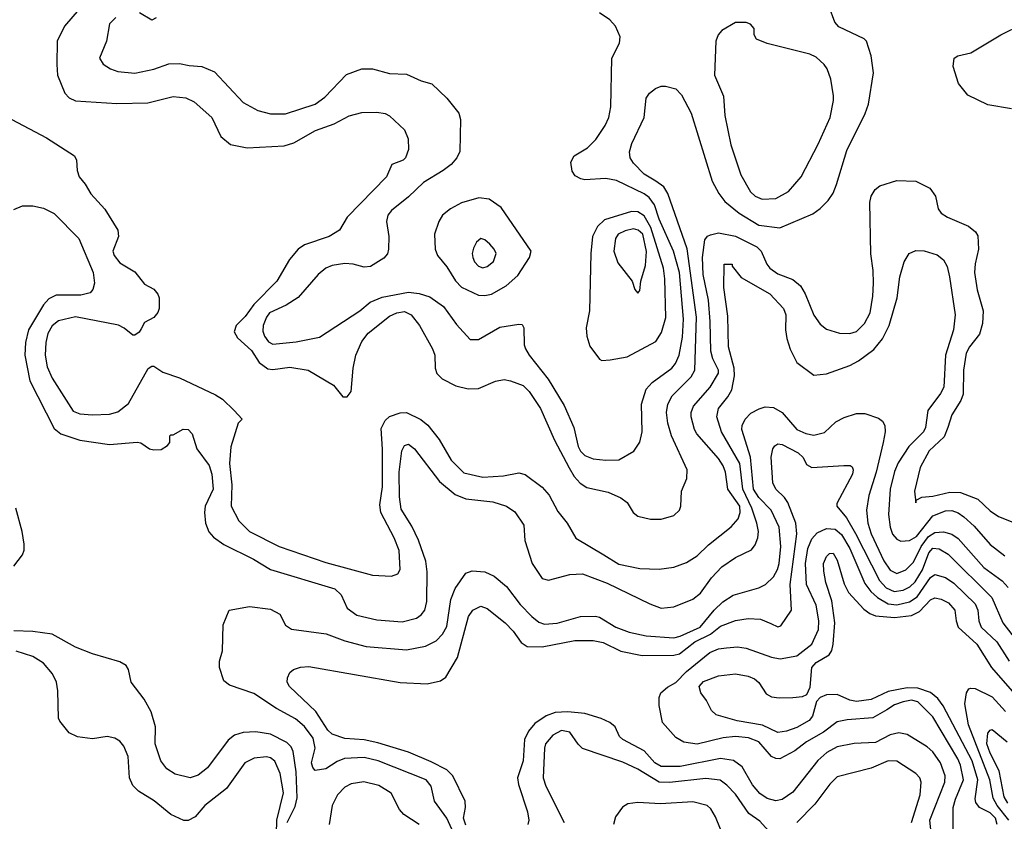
# Model space of a CAD drawing. Extents: x 997028 to 1115134, y 536408 to 618974.
# Tile 374 of 473: x 1059462 to 1064102, y 595200 to 598976. Entities that reach past the tile are written whole.
import ezdxf

# ---------------------------------------------------------------- set-up
doc = ezdxf.new("R2010")
doc.units = 0

msp = doc.modelspace()

# ---------------------------------------------------------------- linework, layer by layer
at = {"layer": '0CON10XD'}
for points in [[(1059742.2, 599025), (1059673.5, 598945), (1059638.6, 598875), (1059636.9, 598765), (1059640.8, 598715), (1059675, 598630), (1059695, 598608.6), (1059725, 598593.3), (1059920.8, 598580.8), (1060066, 598584), (1060185, 598614.5), (1060245, 598608), (1060285, 598588.8), (1060367.8, 598515), (1060410, 598425), (1060455, 598388.8), (1060535, 598373.1), (1060708.9, 598381.1), (1060753.5, 598396.5), (1060856.2, 598453.8), (1060944.8, 598485.2), (1061015, 598523.5), (1061075, 598538.5), (1061145, 598540.5), (1061185, 598533.3), (1061205, 598523.3), (1061275, 598457.1), (1061292.5, 598415), (1061294.5, 598365), (1061280, 598325), (1061268.8, 598315), (1061215.6, 598294.4), (1061191.5, 598235), (1061006, 598045), (1060968.8, 597985), (1060920, 597955), (1060805.2, 597914.8), (1060774.8, 597895.2), (1060733.2, 597846.8), (1060674, 597745), (1060566.2, 597633.8), (1060525, 597577.5), (1060481.9, 597535), (1060473.1, 597505), (1060488.1, 597478.1), (1060555, 597417.9), (1060591.1, 597361.1), (1060631.6, 597331.6), (1060655, 597328.2), (1060735, 597338.6), (1060821.2, 597325), (1060941.2, 597255), (1060985, 597200), (1061005, 597200), (1061024.4, 597225), (1061033.6, 597335), (1061046.7, 597395), (1061075, 597460), (1061105, 597498.8), (1061205, 597580), (1061240, 597595), (1061275, 597601.6), (1061306.4, 597585), (1061346.4, 597535), (1061407.5, 597425), (1061418.5, 597395), (1061420.5, 597335), (1061428.8, 597308.8), (1061453.9, 597283.9), (1061518, 597252), (1061575, 597236.9), (1061625, 597238.9), (1061705, 597273.8), (1061745, 597280.4), (1061775, 597275.3), (1061835, 597252.5), (1061863.2, 597225), (1061915.9, 597145), (1061983.3, 596995), (1062051.2, 596865), (1062074.8, 596824.8), (1062102.7, 596792.7), (1062135, 596772.5), (1062235, 596750.4), (1062295, 596724.4), (1062325, 596702.5), (1062352.9, 596655), (1062375, 596637.1), (1062435, 596622.5)], [(1060105.9, 598984.1), (1060085, 598973.3), (1060027.6, 599007.6)], [(1062225, 596900.4), (1062285, 596903.5), (1062356, 596944), (1062384.6, 596985.4), (1062395.4, 597035), (1062392.5, 597165), (1062413.8, 597235), (1062442.9, 597267.1), (1062534.8, 597335.2), (1062552.9, 597357.1), (1062570.2, 597395), (1062585, 597480), (1062589.7, 597565), (1062571.2, 597785), (1062542.6, 597885), (1062475, 598037.1), (1062453.3, 598103.3), (1062428.6, 598138.6), (1062405, 598155.7), (1062275, 598218.5), (1062225, 598227.1), (1062125, 598222), (1062106, 598226), (1062080, 598240), (1062065, 598262.5), (1062060, 598305), (1062075.8, 598334.2), (1062138.1, 598371.9), (1062177.9, 598412.1), (1062221.9, 598478.1), (1062237.9, 598515), (1062247.7, 598565), (1062253.1, 598795), (1062289.2, 598865), (1062292, 598895), (1062269.2, 598945), (1062243.1, 598975), (1062195, 599008.2)], [(1062435, 596622.5), (1062485, 596624), (1062545, 596640), (1062571.2, 596665), (1062578, 596685), (1062581.2, 596755), (1062605.8, 596815), (1062607.1, 596855), (1062533.4, 597015), (1062515.9, 597075), (1062510, 597125), (1062517.3, 597165), (1062536.5, 597203.5), (1062626.1, 597293.9), (1062644.2, 597325), (1062652.3, 597575), (1062607.2, 597897.2), (1062517, 598157), (1062498, 598188), (1062460.8, 598215), (1062405, 598248.9), (1062355, 598300), (1062339.7, 598325), (1062336.7, 598353.3), (1062346.7, 598393.3), (1062405.5, 598515), (1062415, 598606), (1062430.5, 598629.5), (1062457.7, 598652.3), (1062485, 598662.7), (1062505, 598662.7), (1062555, 598650.6), (1062581.7, 598621.7), (1062626.2, 598535), (1062726, 598215), (1062756.6, 598156.6), (1062785, 598119.5), (1062852.5, 598065), (1062945, 598007.8), (1063045, 597996.2), (1063199.2, 598060.8), (1063235, 598086.5), (1063272.5, 598125), (1063295, 598159.2), (1063310.8, 598199.2), (1063359.7, 598360.3), (1063446.7, 598533.3), (1063461.7, 598578.3), (1063485.5, 598725), (1063474.2, 598805), (1063452, 598875), (1063441.2, 598885), (1063321.7, 598941.7), (1063303.6, 598965), (1063277.2, 599037.2)], [(1059915, 598985.5), (1059885, 598956), (1059871.5, 598875), (1059838.1, 598795), (1059855, 598765.8), (1059890, 598745), (1059925, 598731.8), (1060005, 598723.8), (1060095, 598742.3), (1060165, 598767.9), (1060215, 598768.9), (1060260.8, 598760.8), (1060320, 598755), (1060379.7, 598729.7), (1060515.3, 598585.3), (1060585, 598547.5), (1060645, 598531.8), (1060715, 598532.9), (1060855, 598578), (1060899.6, 598610.4), (1061002.4, 598717.6), (1061075, 598744.4), (1061125, 598744.4), (1061205, 598722.2), (1061285, 598719.4), (1061355, 598687.5), (1061405, 598673.3), (1061475, 598606.7), (1061532, 598535), (1061540, 598505), (1061536, 598355), (1061522, 598325), (1061495.5, 598294.5), (1061458, 598265), (1061365, 598209.5), (1061295, 598142.2), (1061215, 598077.5), (1061196.4, 598055), (1061190.4, 598025), (1061201.1, 597955), (1061200.6, 597895), (1061195, 597873.8), (1061177.8, 597852.2), (1061115, 597812.9), (1061085, 597810.6), (1061034, 597824), (1060995, 597827.1), (1060935, 597818.2), (1060905, 597805.4), (1060868.6, 597775), (1060775, 597668.1), (1060718.8, 597631.2), (1060640, 597595), (1060625, 597574.4), (1060610, 597535), (1060608.2, 597508.2), (1060615.3, 597485), (1060635, 597458), (1060655, 597448), (1060765, 597457.9), (1060875, 597481.1), (1061065.6, 597605), (1061114.2, 597645.7), (1061171, 597669), (1061295, 597692.5), (1061345, 597686.2), (1061395, 597670.9), (1061458.9, 597625), (1061520.6, 597540.6), (1061585, 597470), (1061625, 597470), (1061725, 597528.1), (1061815, 597542.5), (1061830, 597540), (1061837.5, 597525), (1061840, 597445), (1061846, 597425), (1061863.1, 597395), (1061953, 597283), (1062028.1, 597158.1), (1062074.4, 597054.4), (1062093.3, 596965), (1062105, 596942.9), (1062125, 596922.5), (1062165, 596906.8), (1062225, 596900.4)], [(1062961.3, 598131.3), (1063025, 598133.8), (1063085, 598166.7), (1063145.5, 598235), (1063225, 598390), (1063280.9, 598515), (1063297.5, 598595), (1063296.6, 598616.6), (1063285.4, 598695.4), (1063267.5, 598745), (1063254, 598765), (1063215, 598798.6), (1063185, 598813.3), (1062985, 598864.4), (1062935, 598884), (1062923.8, 598905), (1062923.3, 598935), (1062906.7, 598955), (1062885, 598962.9), (1062835, 598963.1), (1062770.8, 598925), (1062754.4, 598905), (1062742.5, 598875), (1062737.1, 598715), (1062779.6, 598615), (1062784.7, 598524.7), (1062813.3, 598386.7), (1062860.4, 598245), (1062906.2, 598165), (1062928.1, 598145), (1062961.3, 598131.3)], [(1064135.3, 598555.3), (1064025, 598574.5), (1063930.3, 598620.3), (1063886.7, 598675), (1063861.2, 598755), (1063866.2, 598795), (1063882.5, 598805), (1063945, 598820), (1064086.1, 598903.9), (1064187.5, 598955)], [(1059425, 598505.4), (1059589.4, 598419.4), (1059720, 598335), (1059730.8, 598315), (1059732.9, 598265), (1059741.9, 598235), (1059771.4, 598201.4), (1059797.1, 598155), (1059863.8, 598083.8), (1059924.4, 597985), (1059928.1, 597955), (1059901.1, 597885), (1059906.9, 597865), (1059935, 597831.4), (1060005, 597788.8), (1060050.7, 597730.7), (1060095, 597706.7), (1060113.6, 597683.6), (1060120, 597665), (1060120, 597615), (1060113.6, 597596.4), (1060095, 597573.3), (1060050.7, 597549.3), (1060035, 597520), (1060025, 597503.3), (1060005, 597490), (1059995, 597490), (1059955, 597523.3), (1059927.3, 597537.3), (1059725, 597576.4), (1059645, 597556.7), (1059615, 597533.8), (1059595, 597498.1), (1059585.7, 597455), (1059581.9, 597395), (1059591.5, 597341.5), (1059615, 597287.8), (1059715, 597132.7), (1059745, 597118.9), (1059805, 597114.6), (1059885, 597117.7), (1059925, 597128.5), (1059975, 597168), (1060067.7, 597332.3), (1060085, 597343.3), (1060095, 597343.3), (1060137.5, 597315), (1060215, 597288.6), (1060385, 597209.4), (1060417.8, 597187.8), (1060473.8, 597135), (1060510, 597095), (1060492.5, 597075), (1060456.6, 596963.4), (1060450.7, 596885), (1060462.2, 596785), (1060459.2, 596685), (1060495.4, 596615), (1060544.8, 596564.8), (1060685, 596494.6), (1060905, 596418.7), (1061125, 596359.7), (1061214.6, 596355.4), (1061243.5, 596366.5), (1061254.5, 596385.5), (1061250, 596475), (1061227.4, 596535), (1061164.5, 596654.5), (1061158.8, 596691.2), (1061172.5, 596775), (1061172.6, 596952.6), (1061165, 597050), (1061185, 597087.5), (1061205, 597106.9), (1061255, 597124.5), (1061285, 597126.4), (1061352.7, 597092.7), (1061386.2, 597066.2), (1061439.2, 596999.2), (1061495, 596901.5), (1061555, 596840.9), (1061645, 596821.6), (1061742.8, 596827.2), (1061815, 596840.8), (1061845, 596834), (1061923.7, 596773.7), (1061957, 596737), (1061998.8, 596658.8), (1062042.7, 596605), (1062083.4, 596533.4), (1062215.6, 596455)], [(1062215.6, 596455), (1062285, 596411.5), (1062385, 596390.7), (1062475, 596387.7), (1062545, 596397.3), (1062605, 596419.1), (1062655, 596450), (1062708, 596502), (1062815, 596587.9), (1062847.3, 596625), (1062856.8, 596655), (1062855.7, 596685), (1062799.5, 596765), (1062788.4, 596845), (1062778, 596875), (1062755, 596909.3), (1062652.8, 597025), (1062641.6, 597045), (1062626.6, 597105), (1062626.5, 597125), (1062637.8, 597155), (1062715.3, 597245), (1062755, 597311.2), (1062754.8, 597325), (1062729, 597379), (1062719.5, 597415), (1062716.5, 597555), (1062707.5, 597655), (1062683.2, 597775), (1062680.2, 597855), (1062691.6, 597938.4), (1062703.8, 597956.2), (1062716.9, 597963.1), (1062755, 597971.8), (1062835, 597956.8), (1062935.7, 597905.7), (1062956.8, 597885), (1062982.4, 597825), (1062997.1, 597805), (1063035, 597778.4), (1063105, 597752.3), (1063142.1, 597722.1), (1063164.4, 597684.4), (1063204.8, 597584.8), (1063235, 597541.4), (1063265, 597518.9), (1063325, 597500), (1063375, 597498.2), (1063405, 597506.9), (1063443.1, 597545), (1063469.3, 597595), (1063483.1, 597673.1), (1063485.3, 597735), (1063484.6, 597795), (1063473.3, 597873.3), (1063468.6, 598115), (1063474, 598145), (1063494.2, 598175.8), (1063515, 598193.3), (1063595, 598218.8), (1063685, 598216), (1063751.7, 598181.7), (1063778.6, 598145), (1063790, 598085), (1063804.2, 598065), (1063835, 598045.5), (1063933.9, 598003.9), (1063966.3, 597976.3), (1063977.6, 597957.6), (1063980.5, 597895), (1063964.2, 597825.8), (1063961.9, 597785), (1063974, 597704), (1064003.1, 597605), (1063998.9, 597545), (1063984.7, 597495), (1063937.4, 597435), (1063921.7, 597405), (1063910.2, 597325), (1063907.9, 597212.1), (1063897.2, 597182.8), (1063855, 597114.2), (1063836.5, 597055), (1063818.3, 597011.7), (1063748.4, 596945), (1063705, 596867.1), (1063679.1, 596755), (1063685, 596700), (1063687, 596713), (1063713.8, 596726.2), (1063765, 596731.6), (1063845, 596750.5), (1063895, 596748.6), (1063977.5, 596717.5), (1064035, 596662.9), (1064075, 596635.4), (1064205, 596583.5)], [(1061655, 597676), (1061685, 597683.3), (1061755, 597722.8), (1061809, 597771), (1061864.6, 597855), (1061872.1, 597885), (1061730.5, 598090.5), (1061675, 598130), (1061626.6, 598136.6), (1061545, 598113.6), (1061492.5, 598085), (1061455.4, 598054.6), (1061436.7, 598025), (1061416.9, 597965), (1061420.9, 597895), (1061431.5, 597865), (1061475, 597812.5), (1061515.8, 597745.8), (1061545, 597715.9), (1061625, 597678), (1061655, 597676)], [(1059435, 598081.2), (1059475, 598098.8), (1059525, 598099.2), (1059575, 598088.6), (1059625, 598062.9), (1059741.2, 597945), (1059809.1, 597785), (1059814.6, 597735), (1059807.3, 597705), (1059795, 597688.9), (1059750.9, 597679.1), (1059635, 597678.7), (1059599, 597661), (1059575, 597632.2), (1059503.1, 597515), (1059489.3, 597455), (1059487.1, 597395), (1059509.7, 597275), (1059625, 597050.6), (1059655.9, 597025.9), (1059745, 596994.6), (1059885.4, 596975.4), (1060015.7, 596985.7), (1060032.5, 596982.5), (1060074.3, 596954.3), (1060095, 596949.2), (1060128.3, 596951.7), (1060159.3, 596970.7), (1060170, 596985), (1060170, 597015), (1060175, 597020), (1060185, 597020), (1060233, 597047), (1060256.7, 597045), (1060275.6, 597025), (1060297.1, 596955), (1060355, 596875.8), (1060367.1, 596835), (1060373.8, 596765), (1060335.9, 596685), (1060333.7, 596655), (1060338.2, 596605), (1060353.4, 596563.4), (1060375, 596538.2), (1060424.2, 596504.2), (1060564.8, 596434.8), (1060645, 596385.9), (1060947.1, 596295), (1060977, 596267), (1061005, 596204.4), (1061051.7, 596171.7), (1061145, 596149.1), (1061265, 596140), (1061332.5, 596157.5), (1061355, 596173.1), (1061370.9, 596195), (1061381.6, 596235), (1061382.9, 596375), (1061375.8, 596425), (1061341.2, 596525), (1061311, 596591), (1061260.6, 596670.6), (1061251.5, 596728.5), (1061250.5, 596845), (1061262.6, 596945), (1061275, 596970.9), (1061295, 596976.2), (1061322.5, 596955), (1061439.9, 596799.9), (1061515, 596740), (1061565, 596719.7), (1061692, 596705), (1061755.8, 596685), (1061795, 596658.1), (1061838.1, 596595), (1061842.6, 596522.6), (1061877.8, 596415), (1061925, 596344.2), (1061955, 596335.7), (1062055, 596362.9), (1062115, 596365.4), (1062231.4, 596321.4), (1062432, 596225), (1062485, 596204.4), (1062545, 596210), (1062635, 596246.2), (1062670.8, 596275), (1062722.4, 596347.6), (1062770.5, 596399.5), (1062835, 596442.5), (1062911.1, 596478.9), (1062928.3, 596501.7), (1062940, 596535), (1062943.5, 596565), (1062936.2, 596605), (1062913.1, 596675), (1062870.6, 596765), (1062855.3, 596885.3), (1062768.8, 597035), (1062747.1, 597105), (1062754.7, 597145), (1062799.8, 597200.2), (1062817.9, 597232.1), (1062831.1, 597298.9), (1062829.8, 597335), (1062801.9, 597435), (1062799.9, 597580.1)], [(1062205, 597371.2), (1062245, 597374.4), (1062325, 597387.9), (1062459.5, 597460.5), (1062487.3, 597502.7), (1062506.8, 597573.2), (1062503.2, 597755), (1062495.6, 597805), (1062436.7, 597996.7), (1062405, 598052.6), (1062375, 598071.4), (1062345, 598071.8), (1062217.5, 598032.5), (1062185, 598001.1), (1062162, 597955), (1062153.4, 597875), (1062146.8, 597605), (1062132.5, 597525), (1062134.4, 597485), (1062148.7, 597438.7), (1062195, 597376.7), (1062205, 597371.2)], [(1062375, 597687.5), (1062385, 597700), (1062389.2, 597745), (1062411.6, 597818.4), (1062416.7, 597883.3), (1062398, 597965), (1062376.9, 597985), (1062355, 597990.6), (1062315, 597981.7), (1062282.5, 597965), (1062270, 597945), (1062262.6, 597885), (1062281, 597831), (1062348, 597745), (1062361.2, 597705), (1062375, 597687.5)], [(1061645, 597807.5), (1061665, 597813.5), (1061695, 597837.5), (1061707.1, 597875), (1061698.8, 597895), (1061678.3, 597918.3), (1061655, 597939.4), (1061635, 597945.6), (1061615, 597927.5), (1061600.5, 597899.5), (1061594.6, 597875), (1061597.3, 597855), (1061605.6, 597835), (1061625, 597814.4), (1061645, 597807.5)], [(1062799.9, 597580.1), (1062781.2, 597715), (1062782.5, 597825), (1062820, 597825), (1062820, 597815), (1062861.4, 597761.4), (1062997.5, 597685), (1063060.9, 597615), (1063072.1, 597585), (1063070.6, 597515), (1063076.6, 597475), (1063093.7, 597423.7), (1063125, 597360.8), (1063205, 597302), (1063265, 597308), (1063375, 597347.5), (1063415, 597368.9), (1063487, 597423), (1063528.1, 597471.9), (1063559.1, 597535), (1063596.6, 597665), (1063610, 597765), (1063629.5, 597835), (1063654.2, 597875), (1063685, 597888.5), (1063725, 597887.5), (1063785, 597868.6), (1063815.8, 597845), (1063832.8, 597812.8), (1063844.6, 597765), (1063870, 597585), (1063862.1, 597515), (1063824.6, 597395), (1063817.8, 597245), (1063802, 597215), (1063741.3, 597135), (1063731.2, 597055), (1063721.8, 597035), (1063652, 596965), (1063601.9, 596888.1), (1063585, 596847.1), (1063564.3, 596765), (1063555.8, 596645), (1063563.5, 596585), (1063575, 596552.9), (1063595, 596528.5), (1063615, 596520), (1063655, 596522.9), (1063688, 596542), (1063765, 596638.8), (1063825, 596662.6), (1063855, 596663.6), (1063885, 596652.9), (1063910.8, 596635), (1063960.5, 596590.5), (1064035, 596503.8), (1064105, 596450)], [(1061531.1, 595091.1), (1061475, 595215.5), (1061416.9, 595295), (1061400.8, 595365), (1061378.5, 595395), (1061151.9, 595485), (1061085, 595500.2), (1060993.4, 595496.6), (1060957.7, 595482.3), (1060905, 595447.5), (1060855, 595440), (1060843.3, 595453.3), (1060837.1, 595475), (1060854.8, 595545.2), (1060845, 595591.5), (1060805, 595646.7), (1060762, 595682), (1060672.1, 595732.1), (1060565, 595802.1), (1060450.9, 595840.9), (1060425, 595862.5), (1060403.8, 595925), (1060403.8, 595955), (1060417.7, 596002.3), (1060421.2, 596125), (1060450, 596195), (1060545, 596212), (1060645, 596199.4), (1060688.8, 596175), (1060715, 596124), (1060743.3, 596105), (1060906.5, 596083.5), (1060995, 596050.8), (1061095, 596024), (1061285, 596008), (1061375, 596025.3), (1061425, 596049.6), (1061455, 596081.5), (1061475, 596117.1), (1061494.2, 596245), (1061513.7, 596296.3), (1061565, 596368.8), (1061595, 596380.6), (1061654.5, 596375.5), (1061697.5, 596355), (1061755.7, 596305.7), (1061821.3, 596221.3), (1061875, 596165.3), (1061908.1, 596138.1), (1061935, 596128.4), (1061995, 596133.5), (1062105, 596165.4), (1062175, 596166.4), (1062195, 596161.1), (1062271.9, 596115), (1062335, 596091.2), (1062415, 596073.3), (1062545, 596064.8), (1062575, 596072.3), (1062669.5, 596115), (1062735.4, 596194.6), (1062775, 596233.8), (1062824.7, 596265.3), (1062945, 596300), (1062976.9, 596315), (1063015, 596352.2), (1063033.7, 596386.3), (1063041.5, 596415), (1063048.3, 596495), (1063041.3, 596585), (1063003.2, 596665), (1062945, 596725.7), (1062921, 596765), (1062906, 596916), (1062865.9, 597045), (1062867.5, 597065), (1062880.9, 597095), (1062908.1, 597121.9), (1062946.7, 597143.3), (1062975, 597151.8), (1063015, 597150), (1063055, 597126.2), (1063123.8, 597045), (1063166.6, 597026.6), (1063205, 597018.9), (1063255, 597031.6), (1063307.8, 597082.2), (1063348.3, 597101.7), (1063405, 597120.6), (1063445, 597121.2), (1063509.4, 597099.4), (1063527.5, 597085), (1063538.9, 597065), (1063541.2, 597035), (1063530.7, 596985), (1063498.4, 596845), (1063463.8, 596735), (1063453.2, 596665), (1063458.9, 596605), (1063475.3, 596554.7), (1063535, 596427.7), (1063565, 596383.5), (1063595, 596367.5), (1063637.7, 596385), (1063675, 596421.3), (1063709.6, 596495), (1063745, 596541.9), (1063775, 596561), (1063815, 596563.1), (1063855, 596552.1), (1063885, 596531.8), (1064005.8, 596395), (1064092.3, 596332.3), (1064120.9, 596300.9)], [(1061565, 595182.3), (1061553.9, 595215), (1061562.7, 595265), (1061561.3, 595295), (1061503.8, 595413.8), (1061475, 595442.4), (1061401, 595481), (1061294.3, 595525), (1061149.5, 595569.5), (1061085, 595583.7), (1060995, 595590), (1060935, 595610), (1060915, 595629.6), (1060858, 595718), (1060733.3, 595835), (1060723.5, 595855), (1060724.5, 595875.5), (1060735, 595901.2), (1060753.3, 595915), (1060785, 595926.7), (1060825, 595930), (1061255, 595854.5), (1061382.6, 595847.4), (1061445, 595862.5), (1061471.2, 595878.8), (1061525, 595972), (1061576.7, 596165), (1061597.5, 596195), (1061635, 596213.5), (1061665, 596201.8), (1061750.5, 596135), (1061787.9, 596095), (1061825, 596042.2), (1061854.1, 596024.1), (1061925, 596021.3), (1062078.5, 596051.5), (1062165, 596052.3), (1062212.1, 596042.1), (1062295, 596002.1), (1062395, 595980.7), (1062545, 595982.4), (1062571.4, 595988.6), (1062643.8, 596045), (1062717.9, 596082.1), (1062765, 596119.3), (1062835, 596146.3), (1062895, 596154.7), (1062952.6, 596152.6), (1063001.2, 596131.2), (1063035, 596115.8), (1063048.9, 596121.1), (1063099.4, 596195), (1063092.9, 596315), (1063124.4, 596554.4), (1063119.2, 596605), (1063081.6, 596701.6), (1063066, 596726), (1063025.5, 596765), (1063011.5, 596795), (1063003.2, 596915), (1063010.9, 596955), (1063020.7, 596969.3), (1063035, 596977.5), (1063055, 596974.5), (1063130, 596935), (1063153.6, 596913.6), (1063170.5, 596880.5), (1063195, 596866.2), (1063346.6, 596876.6), (1063375.7, 596875.7), (1063385, 596870), (1063390, 596855), (1063386.7, 596835), (1063313.3, 596696.7), (1063312.5, 596685), (1063359.1, 596629.1), (1063400.3, 596555), (1063514, 596335), (1063545, 596300.4), (1063582.7, 596282.7), (1063625, 596288.4), (1063656.5, 596305), (1063682.2, 596327.8), (1063717, 596385), (1063747.2, 596465), (1063765, 596486.5), (1063795, 596484.2), (1063837.7, 596457.7), (1064043.3, 596255), (1064095.2, 596135.2), (1064180, 596025)], [(1059435, 596402.3), (1059475.2, 596455), (1059483.2, 596476.8), (1059484.2, 596505), (1059474.6, 596564.6), (1059444.2, 596675)], [(1063860.9, 595155), (1063861.7, 595265), (1063871.7, 595305), (1063909.3, 595395), (1063895.9, 595465), (1063883.4, 595495), (1063765, 595692.2), (1063695, 595763), (1063665, 595770.5), (1063625, 595763.5), (1063585, 595748.4), (1063548.2, 595725), (1063482.9, 595687.1), (1063361.3, 595678.7), (1063315, 595668.6), (1063249.6, 595620.4), (1063170, 595575), (1063115, 595532.1), (1063045, 595494.7), (1063025, 595495.3), (1063005, 595505.3), (1062945.9, 595575), (1062896.1, 595593.9), (1062835, 595599.7), (1062777, 595593), (1062655, 595563.2), (1062592.1, 595572.1), (1062555, 595595.6), (1062492.2, 595665), (1062476, 595745), (1062476.1, 595783.9), (1062483.3, 595805), (1062515, 595831.2), (1062555, 595853.3), (1062603.9, 595905), (1062714.5, 595995), (1062755, 596012.1), (1062792.7, 596017.3), (1062845, 596021.8), (1062885.7, 596015.7), (1063005, 595973.6), (1063045.3, 595965.3), (1063125, 595979.5), (1063194.7, 596035), (1063226.1, 596103.9), (1063228.9, 596145), (1063215, 596218.9), (1063169.3, 596315), (1063164.9, 596415.1), (1063176.4, 596485), (1063195, 596531.1), (1063220.9, 596559.1), (1063265, 596580), (1063305, 596576.7), (1063335, 596551.8), (1063373.8, 596485), (1063445, 596319.6), (1063472.6, 596282.6), (1063503.9, 596253.9), (1063555, 596225.2), (1063595, 596220), (1063655, 596233.5), (1063692.2, 596257.8)], [(1064068.9, 595185), (1064060.3, 595215), (1064035, 595240.2), (1063985.9, 595265.9), (1063968.3, 595288.3), (1063965.3, 595305.3), (1063976.9, 595395), (1063950, 595485), (1063814.3, 595744.3), (1063789, 595779), (1063755, 595806.1), (1063695, 595827.9), (1063645, 595829.5), (1063555, 595810.9), (1063475, 595773.7), (1063405, 595764.8), (1063375, 595770.7), (1063315, 595797.9), (1063263.8, 595796.2), (1063235, 595782.9), (1063217.5, 595765), (1063198.5, 595695), (1063182.2, 595675), (1063125, 595641.2), (1063075, 595625.4), (1063035, 595617.9), (1062963, 595653), (1062843.4, 595673.4), (1062745, 595701.4), (1062722.4, 595722.4), (1062699.3, 595769.3), (1062672.5, 595805), (1062663.8, 595835), (1062685, 595858.2), (1062755, 595885.5), (1062835.5, 595894.5), (1062895, 595883.8), (1062925, 595871.8), (1062945, 595854.4), (1062980, 595800), (1063005, 595786.6), (1063041.2, 595781.2), (1063106.2, 595783.8), (1063151.7, 595788.3), (1063172, 595798), (1063187.5, 595832.5), (1063195.4, 595925), (1063215, 595948.5), (1063276.5, 595983.5), (1063289.2, 596005), (1063295.8, 596034.2), (1063304.3, 596135), (1063288.7, 596238.7), (1063261.1, 596325), (1063251.5, 596378.5), (1063250.9, 596415), (1063265, 596448), (1063278.3, 596461.7), (1063295, 596462.5), (1063315, 596430), (1063348.2, 596318.2), (1063368, 596278), (1063439.7, 596199.7), (1063468.3, 596178.3), (1063495, 596168.2), (1063585, 596159.4), (1063665, 596169.5), (1063702.1, 596187.9), (1063755, 596243.6), (1063775, 596252.6), (1063805, 596246.8), (1063839.5, 596229.5), (1063868.7, 596195), (1063874.8, 596144.8), (1063885.3, 596115), (1063972.4, 596035), (1064041.8, 595925), (1064172, 595775)], [(1063692.2, 596257.8), (1063755, 596348.1), (1063775, 596361.9), (1063825, 596349.2), (1063865, 596321.9), (1063964.2, 596225), (1063977.9, 596195), (1063981.7, 596145), (1063993.8, 596115), (1064067.4, 596045), (1064125.3, 595955)], [(1060722.7, 595195), (1060760.6, 595269.4), (1060769.3, 595310.7), (1060765, 595433.3), (1060751.1, 595528.9), (1060741.1, 595551.1), (1060722, 595572), (1060645, 595610), (1060575, 595621.8), (1060515, 595618.5), (1060474.7, 595605.3), (1060445, 595582.5), (1060347.4, 595452.6), (1060302.9, 595417.1), (1060265, 595404.6), (1060195, 595422.5), (1060155, 595446.5), (1060127.9, 595485), (1060101.5, 595565), (1060103.1, 595645), (1060082.2, 595715), (1060048.9, 595775), (1059988, 595855), (1059975.8, 595915.8), (1059964.2, 595934.2), (1059935, 595950.8), (1059805, 595989.5), (1059725, 596020.5), (1059615, 596081.2), (1059525, 596093.7), (1059435, 596097.1)], [(1060670, 595015), (1060673.7, 595205), (1060704.8, 595335), (1060690, 595425), (1060665, 595483.8), (1060645, 595498.4), (1060625, 595503.1), (1060566.9, 595496.9), (1060523.5, 595475), (1060436.4, 595355), (1060334.3, 595275), (1060288.9, 595221.1), (1060255.8, 595204.2), (1060236.1, 595203.9), (1060175, 595232), (1060096.1, 595296.1), (1060021.5, 595341.5), (1059995, 595368), (1059979.5, 595405), (1059973.1, 595505), (1059953.4, 595553.4), (1059935, 595578.1), (1059911.4, 595591.4), (1059875, 595598.9), (1059805, 595589.2), (1059735, 595598), (1059695, 595616.7), (1059651.2, 595671.2), (1059645.9, 595685.9), (1059642.5, 595815), (1059635.7, 595855), (1059616.9, 595895), (1059574.3, 595945), (1059525, 595976.7), (1059445, 596000.8)], [(1064123.2, 595205), (1064068.8, 595275), (1064049.4, 595309.4), (1064033.7, 595395), (1063934, 595655), (1063916.3, 595753.7), (1063924.4, 595805.6), (1063935, 595823.3), (1063945, 595828), (1063965, 595825.7), (1064045, 595786), (1064108.1, 595718.1)], [(1063761.7, 595101.7), (1063751.5, 595205), (1063821.2, 595385), (1063823.7, 595413.7), (1063801.8, 595475), (1063765, 595527.3), (1063738.8, 595551.2), (1063645, 595609.4), (1063605, 595617.5), (1063565, 595607.7), (1063495, 595570.8), (1063395, 595565.9), (1063315, 595550.6), (1063265.6, 595524.4), (1063223.2, 595486.8), (1063105, 595337.3), (1063055, 595302.5), (1063025, 595296.7), (1062985, 595308), (1062950.3, 595330.3), (1062915, 595371.8), (1062867.1, 595457.1), (1062825.9, 595485.9), (1062765, 595496.2), (1062575, 595458.4), (1062485, 595458.8), (1062454.7, 595475), (1062405, 595532.8), (1062304, 595585), (1062289.4, 595599.4), (1062268, 595645), (1062242.5, 595665), (1062202.9, 595685), (1062125, 595708.6), (1062045, 595716.2), (1061985, 595712.2), (1061943.7, 595696.3), (1061889.8, 595660.2), (1061860, 595625), (1061841.1, 595585), (1061834.6, 595485), (1061808.9, 595405), (1061812.9, 595372.9), (1061855.3, 595245.3), (1061861.2, 595205), (1061857.5, 595185)], [(1063005, 595140), (1062950.3, 595200.3), (1062897.6, 595237.6), (1062835, 595328.5), (1062795, 595370.4), (1062763.5, 595393.5), (1062695, 595402.2), (1062525, 595382.6), (1062475, 595384.8), (1062375, 595445.2), (1062305, 595478.1), (1062115, 595543.6), (1062093.6, 595563.6), (1062055, 595620.5), (1062015, 595628.2), (1061975, 595606.5), (1061940.3, 595565), (1061934.7, 595545), (1061928.6, 595405), (1061941.2, 595365), (1062028.2, 595195)], [(1064118.2, 595285), (1064102.1, 595315), (1064077.9, 595437.9), (1064035, 595521.5), (1064020.3, 595565), (1064024.8, 595615.2), (1064035, 595630), (1064045, 595632.9), (1064115, 595573.8)], [(1063665.3, 595195), (1063705.3, 595325.3), (1063711.1, 595385), (1063703.8, 595405), (1063685, 595425.4), (1063595, 595483.3), (1063555, 595484.7), (1063475, 595450), (1063315, 595409.1), (1063279.6, 595375), (1063208.8, 595281.2), (1063125, 595194.4)], [(1061344.5, 595185), (1061272.8, 595232.8), (1061252.2, 595255), (1061212.8, 595332.8), (1061155, 595369.1), (1061084.7, 595385.3), (1061025, 595376), (1060995, 595361.5), (1060959.7, 595325), (1060934.7, 595275), (1060920, 595185)], [(1062788, 595105), (1062741.3, 595221.3), (1062719.2, 595259.2), (1062702.5, 595275), (1062635, 595292.2), (1062482.4, 595282.4), (1062375, 595288.8), (1062328.3, 595281.7), (1062303, 595267), (1062269.4, 595220.6), (1062260.5, 595185)]]:
    msp.add_lwpolyline(points, dxfattribs=at)

doc.saveas('drawing.dxf')
